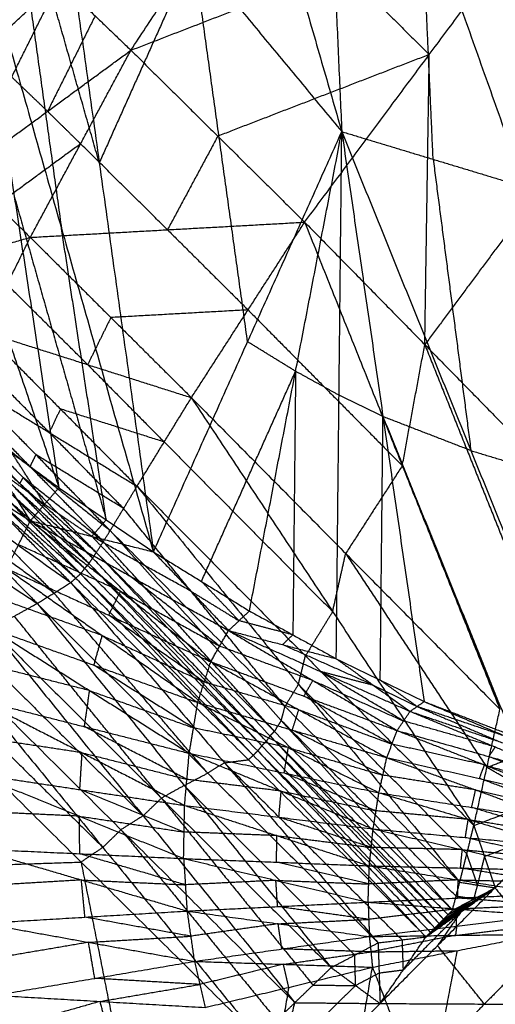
# Model space of a CAD drawing. Header units: millimetres. Extents: x -106 to 110, y -96 to 120.
# Tile 366 of 656: x -71.94 to -69.36, y 82.63 to 87.98. Entities that reach past the tile are written whole.
import ezdxf

# ---------------------------------------------------------------- set-up
doc = ezdxf.new("R2010")
doc.units = ezdxf.units.MM
doc.header["$MEASUREMENT"] = 0
doc.layers.add('Default', color=7, linetype='Continuous', true_color=0x000000)

msp = doc.modelspace()

# ---------------------------------------------------------------- linework, layer by layer
at = {"layer": 'Default'}
for points in [[(-71.0684, 90.3906, 10.6699), (-70.6309, 88.8792, 10.3148), (-70.1935, 87.3678, 9.9596)], [(-70.3221, 90.2261, 10.1668), (-70.2578, 88.797, 10.0632), (-70.1935, 87.3678, 9.9596)], [(-70.3221, 90.2261, 10.1668), (-69.7616, 88.6468, 9.7563), (-69.2011, 87.0675, 9.3459)], [(-71.3385, 87.8099, 13.8687), (-70.6992, 88.778, 13.8756), (-70.06, 89.7462, 13.8825)], [(-71.8044, 89.312, 11.0639), (-71.5104, 87.1988, 11.2035), (-71.2163, 85.0857, 11.343)], [(-71.8044, 89.312, 11.0639), (-70.9989, 88.3399, 10.5118), (-70.1935, 87.3678, 9.9596)], [(-72.0094, 88.9547, 11.2265), (-71.8624, 87.8981, 11.2963), (-71.7154, 86.8415, 11.3661)], [(-71.5104, 87.1988, 11.2035), (-71.7599, 88.0768, 11.215), (-72.0094, 88.9547, 11.2265)], [(-71.3385, 87.8099, 13.8687), (-70.19, 88.2534, 13.8887), (-69.0415, 88.6969, 13.9087)], [(-70.395, 86.8763, 13.7955), (-69.7182, 87.7866, 13.8521), (-69.0415, 88.6969, 13.9087)], [(-70.395, 86.8763, 13.7955), (-69.7182, 87.7866, 13.8521), (-69.0415, 88.6969, 13.9087)], [(-69.6973, 87.2177, 9.6527), (-69.7294, 87.9323, 9.7045), (-69.7616, 88.6468, 9.7563)], [(-72.2144, 88.5974, 11.3891), (-71.9718, 87.0158, 11.5455), (-71.7292, 85.4342, 11.702)], [(-72.2144, 88.5974, 11.3891), (-71.7154, 86.8415, 11.3661), (-71.2163, 85.0857, 11.343)], [(-71.8896, 88.3345, 13.642), (-72.0124, 88.0718, 13.6776), (-72.1352, 87.809, 13.7133)], [(-70.9989, 88.3399, 10.5118), (-71.2546, 87.7694, 10.8576), (-71.5104, 87.1988, 11.2035)], [(-70.7049, 86.2268, 10.6513), (-70.8519, 87.2833, 10.5815), (-70.9989, 88.3399, 10.5118)], [(-70.19, 88.2534, 13.8887), (-69.9541, 88.02, 13.8704), (-69.7182, 87.7866, 13.8521)], [(-72.543, 87.4349, 13.6809), (-72.1352, 87.809, 13.7133), (-71.7274, 88.1831, 13.7456)], [(-72.244, 87.146, 13.8167), (-71.9857, 87.6645, 13.7812), (-71.7274, 88.1831, 13.7456)], [(-71.7274, 88.1831, 13.7456), (-71.5329, 87.9965, 13.8072), (-71.3385, 87.8099, 13.8687)], [(-71.5329, 87.9965, 13.8072), (-71.6621, 87.7372, 13.8249), (-71.7912, 87.4779, 13.8427)], [(-72.5628, 87.8815, 11.7681), (-72.146, 86.6578, 11.735), (-71.7292, 85.4342, 11.702)], [(-72.244, 87.146, 13.8167), (-71.7912, 87.4779, 13.8427), (-71.3385, 87.8099, 13.8687)], [(-71.8846, 86.7936, 13.8788), (-71.6116, 87.3017, 13.8737), (-71.3385, 87.8099, 13.8687)], [(-71.3385, 87.8099, 13.8687), (-70.8668, 87.3431, 13.8321), (-70.395, 86.8763, 13.7955)], [(-69.7182, 87.7866, 13.8521), (-70.2925, 87.5649, 13.8421), (-70.8668, 87.3431, 13.8321)], [(-69.7427, 86.2112, 13.4691), (-69.7305, 86.9989, 13.6606), (-69.7182, 87.7866, 13.8521)], [(-71.7912, 87.4779, 13.8427), (-71.8885, 87.5712, 13.8119), (-71.9857, 87.6645, 13.7812)], [(-71.7912, 87.4779, 13.8427), (-71.7014, 87.3898, 13.8582), (-71.6116, 87.3017, 13.8737)], [(-71.2163, 85.0857, 11.343), (-70.7049, 86.2268, 10.6513), (-70.1935, 87.3678, 9.9596)], [(-70.8668, 87.3431, 13.8321), (-71.0033, 87.089, 13.8346), (-71.1398, 86.835, 13.8372)], [(-70.6949, 84.7649, 10.9959), (-70.4442, 86.0664, 10.4778), (-70.1935, 87.3678, 9.9596)], [(-70.2234, 84.5053, 10.6982), (-70.2084, 85.9366, 10.3289), (-70.1935, 87.3678, 9.9596)], [(-70.1935, 87.3678, 9.9596), (-69.9698, 85.8203, 10.1863), (-69.7461, 84.2727, 10.4131)], [(-70.1935, 87.3678, 9.9596), (-69.6973, 87.2177, 9.6527), (-69.2011, 87.0675, 9.3459)], [(-70.1935, 87.3678, 9.9596), (-69.4923, 85.6358, 9.9265), (-68.7912, 83.9038, 9.8934)], [(-71.6116, 87.3017, 13.8737), (-71.8379, 87.1358, 13.8607), (-72.0643, 86.9698, 13.8478)], [(-71.1398, 86.835, 13.8372), (-71.3757, 87.0684, 13.8554), (-71.6116, 87.3017, 13.8737)], [(-69.6973, 87.2177, 9.6527), (-69.5948, 86.4267, 9.7896), (-69.4923, 85.6358, 9.9265)], [(-72.244, 87.146, 13.8167), (-72.0643, 86.9698, 13.8478), (-71.8846, 86.7936, 13.8788)], [(-69.066, 87.1215, 13.5257), (-69.4044, 86.6664, 13.4974), (-69.7427, 86.2112, 13.4691)], [(-71.9718, 87.0158, 11.5455), (-71.7223, 86.1379, 11.534), (-71.4728, 85.2599, 11.5225)], [(-71.8846, 86.7936, 13.8788), (-71.1398, 86.835, 13.8372), (-70.395, 86.8763, 13.7955)], [(-71.4728, 85.2599, 11.5225), (-71.5941, 86.0507, 11.4443), (-71.7154, 86.8415, 11.3661)], [(-71.01, 85.9231, 13.7319), (-70.7025, 86.3997, 13.7637), (-70.395, 86.8763, 13.7955)], [(-71.01, 85.9231, 13.7319), (-70.7025, 86.3997, 13.7637), (-70.395, 86.8763, 13.7955)], [(-70.395, 86.8763, 13.7955), (-69.8649, 85.5535, 13.2812), (-69.3347, 84.2307, 12.7669)], [(-70.395, 86.8763, 13.7955), (-69.7427, 86.2112, 13.4691), (-69.0905, 85.5461, 13.1427)], [(-72.4763, 86.6247, 13.8652), (-72.1805, 86.7092, 13.872), (-71.8846, 86.7936, 13.8788)], [(-72.1368, 86.2818, 13.8923), (-72.0107, 86.5377, 13.8856), (-71.8846, 86.7936, 13.8788)], [(-71.8846, 86.7936, 13.8788), (-71.4473, 86.3583, 13.8054), (-71.01, 85.9231, 13.7319)], [(-71.1398, 86.835, 13.8372), (-70.9212, 86.6173, 13.8004), (-70.7025, 86.3997, 13.7637)], [(-71.5734, 86.1025, 13.8121), (-71.7921, 86.3201, 13.8488), (-72.0107, 86.5377, 13.8856)], [(-71.4473, 86.3583, 13.8054), (-71.5104, 86.2304, 13.8087), (-71.5734, 86.1025, 13.8121)], [(-70.7025, 86.3997, 13.7637), (-71.0749, 86.379, 13.7845), (-71.4473, 86.3583, 13.8054)], [(-70.7025, 86.3997, 13.7637), (-70.2837, 85.9766, 13.5225), (-69.8649, 85.5535, 13.2812)], [(-72.1368, 86.2818, 13.8923), (-71.7211, 85.8618, 13.7972), (-71.3054, 85.4417, 13.702)], [(-72.1368, 86.2818, 13.8923), (-71.5734, 86.1025, 13.8121), (-71.01, 85.9231, 13.7319)], [(-70.4442, 86.0664, 10.4778), (-70.5745, 86.1466, 10.5645), (-70.7049, 86.2268, 10.6513)], [(-69.8649, 85.5535, 13.2812), (-69.8038, 85.8824, 13.3752), (-69.7427, 86.2112, 13.4691)], [(-69.7427, 86.2112, 13.4691), (-69.4777, 85.5498, 13.212), (-69.2126, 84.8884, 12.9548)], [(-71.7818, 85.734, 13.8026), (-71.9897, 85.944, 13.8502), (-72.1975, 86.1541, 13.8978)], [(-71.5734, 86.1025, 13.8121), (-71.3656, 85.8924, 13.7646), (-71.1577, 85.6824, 13.717)], [(-70.9556, 84.9253, 11.1695), (-70.6999, 85.4958, 10.8236), (-70.4442, 86.0664, 10.4778)], [(-70.4442, 86.0664, 10.4778), (-70.4517, 85.3507, 10.6624), (-70.4591, 84.6351, 10.8471)], [(-70.2084, 85.9366, 10.3289), (-70.3263, 86.0015, 10.4033), (-70.4442, 86.0664, 10.4778)], [(-72.2582, 86.0263, 13.9032), (-71.8546, 85.6137, 13.796), (-71.451, 85.201, 13.6888)], [(-72.2582, 86.0263, 13.9032), (-71.7818, 85.734, 13.8026), (-71.3054, 85.4417, 13.702)], [(-72.9581, 85.9451, 11.9648), (-72.4214, 85.5998, 11.6487), (-71.8847, 85.2545, 11.3326)], [(-71.8866, 85.5493, 13.8014), (-72.0884, 85.7556, 13.855), (-72.2903, 85.9619, 13.9085)], [(-69.9698, 85.8203, 10.1863), (-70.0891, 85.8784, 10.2576), (-70.2084, 85.9366, 10.3289)], [(-72.3223, 85.8975, 13.9139), (-71.9243, 85.4896, 13.7998), (-71.5263, 85.0816, 13.6856)], [(-72.3223, 85.8975, 13.9139), (-71.8866, 85.5493, 13.8014), (-71.451, 85.201, 13.6888)], [(-71.3054, 85.4417, 13.702), (-71.1577, 85.6824, 13.717), (-71.01, 85.9231, 13.7319)], [(-71.3054, 85.4417, 13.702), (-71.1577, 85.6824, 13.717), (-71.01, 85.9231, 13.7319)], [(-71.01, 85.9231, 13.7319), (-70.2431, 84.7613, 13.1604), (-69.4763, 83.5996, 12.5888)], [(-71.01, 85.9231, 13.7319), (-70.1723, 85.0769, 13.2494), (-69.3347, 84.2307, 12.7669)], [(-72.3585, 85.8332, 13.9209), (-71.9626, 85.4281, 13.8032), (-71.5667, 85.023, 13.6855)], [(-72.3585, 85.8332, 13.9209), (-71.9424, 85.4574, 13.8033), (-71.5263, 85.0816, 13.6856)], [(-71.9424, 85.4574, 13.8033), (-72.1414, 85.6614, 13.8603), (-72.3404, 85.8654, 13.9174)], [(-71.7211, 85.8618, 13.7972), (-71.7515, 85.7979, 13.7999), (-71.7818, 85.734, 13.8026)], [(-71.1577, 85.6824, 13.717), (-71.4394, 85.7721, 13.7571), (-71.7211, 85.8618, 13.7972)], [(-69.9847, 84.389, 10.5556), (-69.9772, 85.1046, 10.371), (-69.9698, 85.8203, 10.1863)], [(-69.9698, 85.8203, 10.1863), (-69.6192, 84.9543, 10.1698), (-69.2686, 84.0882, 10.1532)], [(-69.4923, 85.6358, 9.9265), (-69.731, 85.728, 10.0564), (-69.9698, 85.8203, 10.1863)], [(-72.4027, 85.7715, 13.9271), (-72.0073, 85.3692, 13.8069), (-71.6119, 84.967, 13.6866)], [(-72.4027, 85.7715, 13.9271), (-71.9847, 85.3972, 13.8063), (-71.5667, 85.023, 13.6855)], [(-72.2385, 85.8095, 12.0736), (-72.0616, 85.532, 11.7031), (-71.8847, 85.2545, 11.3326)], [(-72.2385, 85.8095, 12.0736), (-71.9839, 85.6219, 11.8878), (-71.7292, 85.4342, 11.702)], [(-72.4596, 85.7206, 13.9279), (-72.0623, 85.3195, 13.8079), (-71.6651, 84.9184, 13.6879)], [(-72.4596, 85.7206, 13.9279), (-72.0357, 85.3438, 13.8073), (-71.6119, 84.967, 13.6866)], [(-71.7818, 85.734, 13.8026), (-71.58, 85.5277, 13.749), (-71.3782, 85.3214, 13.6954)], [(-71.1577, 85.6824, 13.717), (-70.7004, 85.2219, 13.4387), (-70.2431, 84.7613, 13.1604)], [(-72.654, 85.6257, 13.9176), (-72.2506, 85.2158, 13.807), (-71.8472, 84.8059, 13.6964)], [(-72.654, 85.6257, 13.9176), (-72.1596, 85.2721, 13.8027), (-71.6651, 84.9184, 13.6879)], [(-71.8069, 85.3443, 11.5173), (-71.8954, 85.4831, 11.7025), (-71.9839, 85.6219, 11.8878)], [(-71.8546, 85.6137, 13.796), (-71.8706, 85.5815, 13.7987), (-71.8866, 85.5493, 13.8014)], [(-71.3782, 85.3214, 13.6954), (-71.6164, 85.4675, 13.7457), (-71.8546, 85.6137, 13.796)], [(-69.4923, 85.6358, 9.9265), (-69.2442, 85.5607, 9.7731), (-68.9962, 85.4856, 9.6196)], [(-69.8649, 85.5535, 13.2812), (-70.0186, 85.3152, 13.2653), (-70.1723, 85.0769, 13.2494)], [(-72.9174, 85.5185, 13.9057), (-72.3823, 85.1622, 13.8011), (-71.8472, 84.8059, 13.6964)], [(-72.0616, 85.532, 11.7031), (-71.9343, 85.4382, 11.6102), (-71.8069, 85.3443, 11.5173)], [(-71.8866, 85.5493, 13.8014), (-71.6876, 85.3453, 13.7443), (-71.4886, 85.1413, 13.6872)], [(-71.9243, 85.4896, 13.7998), (-71.9334, 85.4735, 13.8015), (-71.9424, 85.4574, 13.8033)], [(-71.9424, 85.4574, 13.8033), (-71.7444, 85.2549, 13.7444), (-71.5465, 85.0523, 13.6856)], [(-71.4886, 85.1413, 13.6872), (-71.7065, 85.3154, 13.7435), (-71.9243, 85.4896, 13.7998)], [(-71.9847, 85.3972, 13.8063), (-71.787, 85.1961, 13.7462), (-71.5893, 84.995, 13.6861)], [(-71.5465, 85.0523, 13.6856), (-71.7545, 85.2402, 13.7444), (-71.9626, 85.4281, 13.8032)], [(-71.8847, 85.2545, 11.3326), (-71.8069, 85.3443, 11.5173), (-71.7292, 85.4342, 11.702)], [(-71.7292, 85.4342, 11.702), (-71.4728, 85.2599, 11.5225), (-71.2163, 85.0857, 11.343)], [(-71.451, 85.201, 13.6888), (-71.3782, 85.3214, 13.6954), (-71.3054, 85.4417, 13.702)], [(-71.451, 85.201, 13.6888), (-71.3782, 85.3214, 13.6954), (-71.3054, 85.4417, 13.702)], [(-71.3054, 85.4417, 13.702), (-70.4292, 84.3667, 13.1033), (-69.5529, 83.2916, 12.5046)], [(-71.3054, 85.4417, 13.702), (-70.3909, 84.5207, 13.1454), (-69.4763, 83.5996, 12.5888)], [(-72.0357, 85.3438, 13.8073), (-71.8371, 85.1432, 13.7473), (-71.6385, 84.9427, 13.6872)], [(-71.5893, 84.995, 13.6861), (-71.7983, 85.1821, 13.7465), (-72.0073, 85.3692, 13.8069)], [(-71.8069, 85.3443, 11.5173), (-71.6787, 85.2572, 11.4275), (-71.5505, 85.1701, 11.3378)], [(-71.6385, 84.9427, 13.6872), (-71.8504, 85.1311, 13.7476), (-72.0623, 85.3195, 13.8079)], [(-70.5019, 84.2463, 13.0967), (-70.9401, 84.7838, 13.3961), (-71.3782, 85.3214, 13.6954)], [(-72.1596, 85.2721, 13.8027), (-71.9579, 85.0671, 13.7475), (-71.7562, 84.8622, 13.6922)], [(-72.013, 84.9949, 11.0054), (-71.9488, 85.1247, 11.169), (-71.8847, 85.2545, 11.3326)], [(-71.8847, 85.2545, 11.3326), (-71.5505, 85.1701, 11.3378), (-71.2163, 85.0857, 11.343)], [(-71.8847, 85.2545, 11.3326), (-71.3948, 84.8717, 10.9204), (-70.9048, 84.489, 10.5082)], [(-71.8847, 85.2545, 11.3326), (-71.3465, 84.9565, 11.0355), (-70.8083, 84.6585, 10.7384)], [(-71.5505, 85.1701, 11.3378), (-71.5116, 85.215, 11.4302), (-71.4728, 85.2599, 11.5225)], [(-71.7562, 84.8622, 13.6922), (-72.0034, 85.039, 13.7496), (-72.2506, 85.2158, 13.807)], [(-71.5263, 85.0816, 13.6856), (-71.4886, 85.1413, 13.6872), (-71.451, 85.201, 13.6888)], [(-71.5263, 85.0816, 13.6856), (-71.4886, 85.1413, 13.6872), (-71.451, 85.201, 13.6888)], [(-71.451, 85.201, 13.6888), (-70.5219, 84.1703, 13.0764), (-69.5928, 83.1396, 12.464)], [(-71.451, 85.201, 13.6888), (-70.5019, 84.2463, 13.0967), (-69.5529, 83.2916, 12.5046)], [(-71.3948, 84.8717, 10.9204), (-71.6718, 84.9982, 11.0447), (-71.9488, 85.1247, 11.169)], [(-71.5505, 85.1701, 11.3378), (-71.4485, 85.0633, 11.1866), (-71.3465, 84.9565, 11.0355)], [(-71.0123, 84.8721, 11.0407), (-71.2814, 85.0211, 11.1893), (-71.5505, 85.1701, 11.3378)], [(-70.5596, 84.1106, 13.0748), (-71.0241, 84.626, 13.381), (-71.4886, 85.1413, 13.6872)], [(-71.5667, 85.023, 13.6855), (-71.5465, 85.0523, 13.6856), (-71.5263, 85.0816, 13.6856)], [(-71.5667, 85.023, 13.6855), (-71.5465, 85.0523, 13.6856), (-71.5263, 85.0816, 13.6856)], [(-71.5263, 85.0816, 13.6856), (-70.5834, 84.0865, 13.0747), (-69.6405, 83.0913, 12.4638)], [(-71.5263, 85.0816, 13.6856), (-70.5596, 84.1106, 13.0748), (-69.5928, 83.1396, 12.464)], [(-71.2163, 85.0857, 11.343), (-71.0123, 84.8721, 11.0407), (-70.8083, 84.6585, 10.7384)], [(-71.2163, 85.0857, 11.343), (-70.9556, 84.9253, 11.1695), (-70.6949, 84.7649, 10.9959)], [(-70.2431, 84.7613, 13.1604), (-70.2077, 84.9191, 13.2049), (-70.1723, 85.0769, 13.2494)], [(-70.1723, 85.0769, 13.2494), (-69.7889, 84.496, 12.9636), (-69.4055, 83.9152, 12.6778)], [(-71.6119, 84.967, 13.6866), (-71.5893, 84.995, 13.6861), (-71.5667, 85.023, 13.6855)], [(-71.6119, 84.967, 13.6866), (-71.5893, 84.995, 13.6861), (-71.5667, 85.023, 13.6855)], [(-71.5667, 85.023, 13.6855), (-70.6274, 84.033, 13.0746), (-69.6882, 83.0431, 12.4637)], [(-71.5667, 85.023, 13.6855), (-70.6036, 84.0571, 13.0747), (-69.6405, 83.0913, 12.4638)], [(-70.6036, 84.0571, 13.0747), (-71.075, 84.5547, 13.3801), (-71.5465, 85.0523, 13.6856)], [(-72.013, 84.9949, 11.0054), (-71.4941, 84.6313, 10.6669), (-70.9753, 84.2677, 10.3284)], [(-72.013, 84.9949, 11.0054), (-71.4589, 84.7419, 10.7568), (-70.9048, 84.489, 10.5082)], [(-71.6651, 84.9184, 13.6879), (-71.6385, 84.9427, 13.6872), (-71.6119, 84.967, 13.6866)], [(-71.6651, 84.9184, 13.6879), (-71.6385, 84.9427, 13.6872), (-71.6119, 84.967, 13.6866)], [(-71.6119, 84.967, 13.6866), (-70.674, 83.9811, 13.0752), (-69.736, 82.9951, 12.4638)], [(-71.6119, 84.967, 13.6866), (-70.6501, 84.005, 13.0752), (-69.6882, 83.0431, 12.4637)], [(-71.5893, 84.995, 13.6861), (-71.1084, 84.514, 13.3804), (-70.6274, 84.033, 13.0746)], [(-71.8472, 84.8059, 13.6964), (-71.7562, 84.8622, 13.6922), (-71.6651, 84.9184, 13.6879)], [(-71.8472, 84.8059, 13.6964), (-71.7562, 84.8622, 13.6922), (-71.6651, 84.9184, 13.6879)], [(-71.6651, 84.9184, 13.6879), (-70.8306, 83.9404, 13.1174), (-69.9961, 82.9625, 12.5469)], [(-71.6651, 84.9184, 13.6879), (-70.7006, 83.9568, 13.0759), (-69.736, 82.9951, 12.4638)], [(-71.6385, 84.9427, 13.6872), (-71.1562, 84.4619, 13.3812), (-70.674, 83.9811, 13.0752)], [(-70.8566, 84.5738, 10.6233), (-71.1016, 84.7651, 10.8294), (-71.3465, 84.9565, 11.0355)], [(-70.7516, 84.7117, 10.8672), (-70.8536, 84.8185, 11.0183), (-70.9556, 84.9253, 11.1695)], [(-70.9217, 83.8842, 13.1216), (-71.3389, 84.3732, 13.4069), (-71.7562, 84.8622, 13.6922)], [(-71.4589, 84.7419, 10.7568), (-71.4268, 84.8068, 10.8386), (-71.3948, 84.8717, 10.9204)], [(-71.3948, 84.8717, 10.9204), (-71.1257, 84.7228, 10.7718), (-70.8566, 84.5738, 10.6233)], [(-71.0123, 84.8721, 11.0407), (-70.882, 84.7919, 10.9539), (-70.7516, 84.7117, 10.8672)], [(-72.0956, 84.6678, 13.7124), (-71.9714, 84.7368, 13.7044), (-71.8472, 84.8059, 13.6964)], [(-72.0956, 84.6678, 13.7124), (-71.9714, 84.7368, 13.7044), (-71.8472, 84.8059, 13.6964)], [(-71.4941, 84.6313, 10.6669), (-71.7762, 84.7325, 10.7718), (-72.0583, 84.8337, 10.8767)], [(-71.8472, 84.8059, 13.6964), (-71.0491, 83.8171, 13.1441), (-70.2509, 82.8283, 12.5917)], [(-71.8472, 84.8059, 13.6964), (-70.9217, 83.8842, 13.1216), (-69.9961, 82.9625, 12.5469)], [(-70.8083, 84.6585, 10.7384), (-70.7516, 84.7117, 10.8672), (-70.6949, 84.7649, 10.9959)], [(-70.6949, 84.7649, 10.9959), (-70.4591, 84.6351, 10.8471), (-70.2234, 84.5053, 10.6982)], [(-70.2431, 84.7613, 13.1604), (-70.317, 84.641, 13.1529), (-70.3909, 84.5207, 13.1454)], [(-71.1732, 83.7481, 13.152), (-71.5723, 84.2425, 13.4282), (-71.9714, 84.7368, 13.7044)], [(-70.9401, 84.3783, 10.4183), (-71.1995, 84.5601, 10.5876), (-71.4589, 84.7419, 10.7568)], [(-70.4591, 84.6351, 10.8471), (-70.6054, 84.6734, 10.8571), (-70.7516, 84.7117, 10.8672)], [(-72.1035, 84.6726, 10.748), (-71.5627, 84.3323, 10.4715), (-71.0218, 83.992, 10.1949)], [(-72.1035, 84.6726, 10.748), (-71.5394, 84.4701, 10.5382), (-70.9753, 84.2677, 10.3284)], [(-72.0956, 84.6678, 13.7124), (-71.2721, 83.6526, 13.1539), (-70.4485, 82.6375, 12.5955)], [(-72.0956, 84.6678, 13.7124), (-71.1732, 83.7481, 13.152), (-70.2509, 82.8283, 12.5917)], [(-70.9048, 84.489, 10.5082), (-70.8566, 84.5738, 10.6233), (-70.8083, 84.6585, 10.7384)], [(-70.8083, 84.6585, 10.7384), (-70.5158, 84.5819, 10.7183), (-70.2234, 84.5053, 10.6982)], [(-70.8083, 84.6585, 10.7384), (-70.3507, 84.387, 10.4102), (-69.8931, 84.1154, 10.082)], [(-70.8083, 84.6585, 10.7384), (-70.3156, 84.4389, 10.4887), (-69.8228, 84.2193, 10.2391)], [(-72.2161, 84.592, 13.7197), (-71.7441, 84.1223, 13.4368), (-71.2721, 83.6526, 13.1539)], [(-71.5394, 84.4701, 10.5382), (-71.5168, 84.5507, 10.6026), (-71.4941, 84.6313, 10.6669)], [(-71.4941, 84.6313, 10.6669), (-71.2171, 84.5048, 10.5426), (-70.9401, 84.3783, 10.4183)], [(-70.5158, 84.5819, 10.7183), (-70.4875, 84.6085, 10.7827), (-70.4591, 84.6351, 10.8471)], [(-70.3507, 84.387, 10.4102), (-70.6037, 84.4804, 10.5167), (-70.8566, 84.5738, 10.6233)], [(-70.0231, 84.3623, 10.4687), (-70.2695, 84.4721, 10.5935), (-70.5158, 84.5819, 10.7183)], [(-72.3366, 84.5163, 13.7271), (-71.4909, 83.4808, 13.163), (-70.6451, 82.4454, 12.5989)], [(-72.3366, 84.5163, 13.7271), (-71.3926, 83.5769, 13.1613), (-70.4485, 82.6375, 12.5955)], [(-70.9753, 84.2677, 10.3284), (-70.9401, 84.3783, 10.4183), (-70.9048, 84.489, 10.5082)], [(-70.9048, 84.489, 10.5082), (-70.4269, 84.2286, 10.2346), (-69.949, 83.9681, 9.9609)], [(-70.9048, 84.489, 10.5082), (-70.399, 84.3022, 10.2951), (-69.8931, 84.1154, 10.082)], [(-70.4292, 84.3667, 13.1033), (-70.41, 84.4437, 13.1244), (-70.3909, 84.5207, 13.1454)], [(-70.2234, 84.5053, 10.6982), (-70.0231, 84.3623, 10.4687), (-69.8228, 84.2193, 10.2391)], [(-70.2234, 84.5053, 10.6982), (-69.9847, 84.389, 10.5556), (-69.7461, 84.2727, 10.4131)], [(-72.455, 84.4368, 13.7335), (-71.9729, 83.9588, 13.4483), (-71.4909, 83.4808, 13.163)], [(-71.5627, 84.3323, 10.4715), (-71.8471, 84.4045, 10.5607), (-72.1316, 84.4768, 10.65)], [(-70.9986, 84.1298, 10.2617), (-71.269, 84.3, 10.3999), (-71.5394, 84.4701, 10.5382)], [(-69.858, 84.1673, 10.1605), (-70.0868, 84.3031, 10.3246), (-70.3156, 84.4389, 10.4887)], [(-70.3156, 84.4389, 10.4887), (-70.1693, 84.4006, 10.4787), (-70.0231, 84.3623, 10.4687)], [(-70.4269, 84.2286, 10.2346), (-70.6835, 84.3034, 10.3264), (-70.9401, 84.3783, 10.4183)], [(-70.399, 84.3022, 10.2951), (-70.3748, 84.3446, 10.3526), (-70.3507, 84.387, 10.4102)], [(-70.3507, 84.387, 10.4102), (-70.1043, 84.2771, 10.2854), (-69.858, 84.1673, 10.1605)], [(-69.7845, 84.246, 10.3261), (-69.8846, 84.3175, 10.4409), (-69.9847, 84.389, 10.5556)], [(-72.5734, 84.3572, 13.7399), (-71.6093, 83.4013, 13.1694), (-70.6451, 82.4454, 12.5989)], [(-71.5907, 84.1365, 10.3735), (-71.5767, 84.2344, 10.4225), (-71.5627, 84.3323, 10.4715)], [(-71.5627, 84.3323, 10.4715), (-71.2806, 84.2311, 10.3666), (-70.9986, 84.1298, 10.2617)], [(-70.4292, 84.3667, 13.1033), (-70.4656, 84.3065, 13.1), (-70.5019, 84.2463, 13.0967)], [(-69.5146, 83.4456, 12.5467), (-69.9719, 83.9062, 12.825), (-70.4292, 84.3667, 13.1033)], [(-70.0231, 84.3623, 10.4687), (-69.9038, 84.3041, 10.3974), (-69.7845, 84.246, 10.3261)], [(-72.1597, 84.281, 10.552), (-71.6033, 83.9948, 10.3298), (-71.047, 83.7086, 10.1077)], [(-72.1597, 84.281, 10.552), (-71.5907, 84.1365, 10.3735), (-71.0218, 83.992, 10.1949)], [(-69.921, 84.0418, 10.0215), (-70.16, 84.172, 10.1583), (-70.399, 84.3022, 10.2951)], [(-69.8228, 84.2193, 10.2391), (-69.7845, 84.246, 10.3261), (-69.7461, 84.2727, 10.4131)], [(-69.7461, 84.2727, 10.4131), (-69.2949, 84.0805, 10.0994), (-68.8437, 83.8883, 9.7858)], [(-69.7461, 84.2727, 10.4131), (-69.2686, 84.0882, 10.1532), (-68.7912, 83.9038, 9.8934)], [(-71.0218, 83.992, 10.1949), (-70.9986, 84.1298, 10.2617), (-70.9753, 84.2677, 10.3284)], [(-70.9753, 84.2677, 10.3284), (-70.4835, 84.0227, 10.1019), (-69.9917, 83.7778, 9.8753)], [(-70.9753, 84.2677, 10.3284), (-70.4621, 84.1179, 10.1447), (-69.949, 83.9681, 9.9609)], [(-70.5219, 84.1703, 13.0764), (-70.5119, 84.2083, 13.0866), (-70.5019, 84.2463, 13.0967)], [(-70.4621, 84.1179, 10.1447), (-70.4445, 84.1732, 10.1896), (-70.4269, 84.2286, 10.2346)], [(-70.4269, 84.2286, 10.2346), (-70.174, 84.1352, 10.128), (-69.921, 84.0418, 10.0215)], [(-69.8931, 84.1154, 10.082), (-69.858, 84.1673, 10.1605), (-69.8228, 84.2193, 10.2391)], [(-69.8228, 84.2193, 10.2391), (-69.3598, 84.0262, 9.9628), (-68.8968, 83.8332, 9.6865)], [(-69.8228, 84.2193, 10.2391), (-69.3333, 84.0538, 10.0125), (-68.8437, 83.8883, 9.7858)], [(-69.7845, 84.246, 10.3261), (-69.5589, 84.1499, 10.1693), (-69.3333, 84.0538, 10.0125)], [(-69.2949, 84.0805, 10.0994), (-69.5397, 84.1633, 10.2128), (-69.7845, 84.246, 10.3261)], [(-69.4763, 83.5996, 12.5888), (-69.4055, 83.9152, 12.6778), (-69.3347, 84.2307, 12.7669)], [(-70.5219, 84.1703, 13.0764), (-70.5407, 84.1405, 13.0756), (-70.5596, 84.1106, 13.0748)], [(-69.5729, 83.2156, 12.4843), (-70.0474, 83.693, 12.7804), (-70.5219, 84.1703, 13.0764)], [(-69.3598, 84.0262, 9.9628), (-69.6089, 84.0968, 10.0617), (-69.858, 84.1673, 10.1605)], [(-71.0344, 83.8503, 10.1513), (-71.3126, 83.9934, 10.2624), (-71.5907, 84.1365, 10.3735)], [(-70.4835, 84.0227, 10.1019), (-70.741, 84.0763, 10.1818), (-70.9986, 84.1298, 10.2617)], [(-70.5834, 84.0865, 13.0747), (-70.5715, 84.0985, 13.0748), (-70.5596, 84.1106, 13.0748)], [(-69.9703, 83.873, 9.9181), (-70.2162, 83.9954, 10.0314), (-70.4621, 84.1179, 10.1447)], [(-69.949, 83.9681, 9.9609), (-69.921, 84.0418, 10.0215), (-69.8931, 84.1154, 10.082)], [(-69.8931, 84.1154, 10.082), (-69.4184, 83.9288, 9.8468), (-68.9437, 83.7422, 9.6116)], [(-69.8931, 84.1154, 10.082), (-69.395, 83.9743, 9.8842), (-68.8968, 83.8332, 9.6865)], [(-71.6033, 83.9948, 10.3298), (-71.8878, 84.0378, 10.4081), (-72.1722, 84.0808, 10.4864)], [(-70.6274, 84.033, 13.0746), (-70.6155, 84.0451, 13.0747), (-70.6036, 84.0571, 13.0747)], [(-70.5834, 84.0865, 13.0747), (-70.5935, 84.0718, 13.0747), (-70.6036, 84.0571, 13.0747)], [(-70.6036, 84.0571, 13.0747), (-70.134, 83.5622, 12.7692), (-69.6644, 83.0672, 12.4638)], [(-69.6166, 83.1155, 12.4639), (-70.1, 83.601, 12.7693), (-70.5834, 84.0865, 13.0747)], [(-69.4055, 83.9152, 12.6778), (-69.2195, 83.9863, 12.6367), (-69.0334, 84.0574, 12.5956)], [(-70.674, 83.9811, 13.0752), (-70.662, 83.9931, 13.0752), (-70.6501, 84.005, 13.0752)], [(-70.6274, 84.033, 13.0746), (-70.6388, 84.019, 13.0749), (-70.6501, 84.005, 13.0752)], [(-70.6501, 84.005, 13.0752), (-70.1811, 83.5121, 12.7695), (-69.7121, 83.0191, 12.4638)], [(-70.5067, 83.8849, 10.0351), (-70.4951, 83.9538, 10.0685), (-70.4835, 84.0227, 10.1019)], [(-70.4835, 84.0227, 10.1019), (-70.2269, 83.9478, 10.01), (-69.9703, 83.873, 9.9181)], [(-69.4184, 83.9288, 9.8468), (-69.6697, 83.9853, 9.9341), (-69.921, 84.0418, 10.0215)], [(-69.395, 83.9743, 9.8842), (-69.3774, 84.0003, 9.9235), (-69.3598, 84.0262, 9.9628)], [(-71.6158, 83.7946, 10.2642), (-71.6096, 83.8947, 10.297), (-71.6033, 83.9948, 10.3298)], [(-71.6033, 83.9948, 10.3298), (-71.3189, 83.9226, 10.2406), (-71.0344, 83.8503, 10.1513)], [(-71.047, 83.7086, 10.1077), (-71.0344, 83.8503, 10.1513), (-71.0218, 83.992, 10.1949)], [(-71.0218, 83.992, 10.1949), (-70.5225, 83.7864, 10.0086), (-70.0232, 83.5809, 9.8223)], [(-71.0218, 83.992, 10.1949), (-70.5067, 83.8849, 10.0351), (-69.9917, 83.7778, 9.8753)], [(-70.8306, 83.9404, 13.1174), (-70.7656, 83.9486, 13.0966), (-70.7006, 83.9568, 13.0759)], [(-70.674, 83.9811, 13.0752), (-70.6873, 83.9689, 13.0755), (-70.7006, 83.9568, 13.0759)], [(-69.9917, 83.7778, 9.8753), (-69.9703, 83.873, 9.9181), (-69.949, 83.9681, 9.9609)], [(-69.949, 83.9681, 9.9609), (-69.467, 83.7929, 9.762), (-68.9851, 83.6177, 9.563)], [(-69.949, 83.9681, 9.9609), (-69.4463, 83.8552, 9.7863), (-68.9437, 83.7422, 9.6116)], [(-68.9202, 83.7877, 9.6491), (-69.1576, 83.881, 9.7667), (-69.395, 83.9743, 9.8842)], [(-70.8306, 83.9404, 13.1174), (-70.8761, 83.9123, 13.1195), (-70.9217, 83.8842, 13.1216)], [(-69.8661, 82.9788, 12.5053), (-70.3483, 83.4596, 12.8114), (-70.8306, 83.9404, 13.1174)], [(-69.4463, 83.8552, 9.7863), (-69.4323, 83.892, 9.8165), (-69.4184, 83.9288, 9.8468)], [(-69.4184, 83.9288, 9.8468), (-69.1693, 83.8583, 9.7479), (-68.9202, 83.7877, 9.6491)], [(-69.1042, 83.7419, 12.5065), (-69.2548, 83.8285, 12.5922), (-69.4055, 83.9152, 12.6778)], [(-72.1846, 83.8806, 10.4207), (-71.6184, 83.6504, 10.2427), (-71.0522, 83.4203, 10.0646)], [(-72.1846, 83.8806, 10.4207), (-71.6158, 83.7946, 10.2642), (-71.047, 83.7086, 10.1077)], [(-71.0491, 83.8171, 13.1441), (-70.9854, 83.8507, 13.1329), (-70.9217, 83.8842, 13.1216)], [(-70.5225, 83.7864, 10.0086), (-70.7785, 83.8184, 10.08), (-71.0344, 83.8503, 10.1513)], [(-70.0075, 83.6793, 9.8488), (-70.2571, 83.7821, 9.942), (-70.5067, 83.8849, 10.0351)], [(-69.467, 83.7929, 9.762), (-69.7187, 83.8329, 9.8401), (-69.9703, 83.873, 9.9181)], [(-69.4763, 83.5996, 12.5888), (-69.1042, 83.7419, 12.5065), (-68.7321, 83.8841, 12.4242)], [(-68.9644, 83.68, 9.5873), (-69.2053, 83.7676, 9.6868), (-69.4463, 83.8552, 9.7863)], [(-69.3615, 83.2613, 12.4242), (-69.0468, 83.5727, 12.4242), (-68.7321, 83.8841, 12.4242)], [(-69.3615, 83.2613, 12.4242), (-69.0468, 83.5727, 12.4242), (-68.7321, 83.8841, 12.4242)], [(-71.0496, 83.5645, 10.0862), (-71.3327, 83.6795, 10.1752), (-71.6158, 83.7946, 10.2642)], [(-71.0491, 83.8171, 13.1441), (-71.1111, 83.7826, 13.148), (-71.1732, 83.7481, 13.152)], [(-70.1235, 82.8954, 12.5693), (-70.5863, 83.3563, 12.8567), (-71.0491, 83.8171, 13.1441)], [(-69.4884, 83.6978, 9.7192), (-69.4777, 83.7453, 9.7406), (-69.467, 83.7929, 9.762)], [(-69.467, 83.7929, 9.762), (-69.2157, 83.7364, 9.6746), (-68.9644, 83.68, 9.5873)], [(-71.2721, 83.6526, 13.1539), (-71.2226, 83.7003, 13.153), (-71.1732, 83.7481, 13.152)], [(-71.1732, 83.7481, 13.152), (-70.7615, 83.2405, 12.8728), (-70.3497, 82.7329, 12.5936)], [(-70.5351, 83.6448, 9.965), (-70.5288, 83.7156, 9.9868), (-70.5225, 83.7864, 10.0086)], [(-70.5225, 83.7864, 10.0086), (-70.265, 83.7329, 9.9287), (-70.0075, 83.6793, 9.8488)], [(-70.0232, 83.5809, 9.8223), (-70.0075, 83.6793, 9.8488), (-69.9917, 83.7778, 9.8753)], [(-69.9917, 83.7778, 9.8753), (-69.5068, 83.6328, 9.7056), (-69.0219, 83.4879, 9.5359)], [(-69.9917, 83.7778, 9.8753), (-69.4884, 83.6978, 9.7192), (-68.9851, 83.6177, 9.563)], [(-71.0522, 83.4203, 10.0646), (-71.0496, 83.5645, 10.0862), (-71.047, 83.7086, 10.1077)], [(-71.047, 83.7086, 10.1077), (-70.5455, 83.5446, 9.9544), (-70.044, 83.3807, 9.801)], [(-71.047, 83.7086, 10.1077), (-70.5351, 83.6448, 9.965), (-70.0232, 83.5809, 9.8223)], [(-69.0035, 83.5528, 9.5494), (-69.2459, 83.6253, 9.6343), (-69.4884, 83.6978, 9.7192)], [(-71.6184, 83.6504, 10.2427), (-71.9004, 83.6635, 10.3141), (-72.1824, 83.6766, 10.3855)], [(-71.6162, 83.4465, 10.2074), (-71.6173, 83.5484, 10.225), (-71.6184, 83.6504, 10.2427)], [(-71.6184, 83.6504, 10.2427), (-71.334, 83.6074, 10.1644), (-71.0496, 83.5645, 10.0862)], [(-71.2721, 83.6526, 13.1539), (-71.3323, 83.6148, 13.1576), (-71.3926, 83.5769, 13.1613)], [(-70.0336, 83.4808, 9.8117), (-70.2844, 83.5628, 9.8883), (-70.5351, 83.6448, 9.965)], [(-69.5068, 83.6328, 9.7056), (-69.7571, 83.6561, 9.7772), (-70.0075, 83.6793, 9.8488)], [(-69.5226, 83.5344, 9.6791), (-69.5147, 83.5836, 9.6923), (-69.5068, 83.6328, 9.7056)], [(-69.5068, 83.6328, 9.7056), (-69.2552, 83.5928, 9.6275), (-69.0035, 83.5528, 9.5494)], [(-71.4909, 83.4808, 13.163), (-71.4417, 83.5289, 13.1622), (-71.3926, 83.5769, 13.1613)], [(-71.3926, 83.5769, 13.1613), (-70.9697, 83.0592, 12.8793), (-70.5468, 82.5414, 12.5972)], [(-70.044, 83.3807, 9.801), (-70.0336, 83.4808, 9.8117), (-70.0232, 83.5809, 9.8223)], [(-70.0232, 83.5809, 9.8223), (-69.5388, 83.4687, 9.6764), (-69.0544, 83.3565, 9.5305)], [(-70.0232, 83.5809, 9.8223), (-69.5226, 83.5344, 9.6791), (-69.0219, 83.4879, 9.5359)], [(-69.5529, 83.2916, 12.5046), (-69.5146, 83.4456, 12.5467), (-69.4763, 83.5996, 12.5888)], [(-69.4763, 83.5996, 12.5888), (-69.4189, 83.4305, 12.5065), (-69.3615, 83.2613, 12.4242)], [(-70.5455, 83.5446, 9.9544), (-70.7976, 83.5546, 10.0203), (-71.0496, 83.5645, 10.0862)], [(-70.5481, 83.4005, 9.9328), (-70.5468, 83.4726, 9.9436), (-70.5455, 83.5446, 9.9544)], [(-70.5455, 83.5446, 9.9544), (-70.2896, 83.5127, 9.883), (-70.0336, 83.4808, 9.8117)], [(-69.0382, 83.4222, 9.5332), (-69.2804, 83.4783, 9.6061), (-69.5226, 83.5344, 9.6791)], [(-69.0468, 83.5727, 12.4242), (-69.2329, 83.5016, 12.4654), (-69.4189, 83.4305, 12.5065)], [(-72.1802, 83.4727, 10.3503), (-71.6162, 83.4465, 10.2074), (-71.0522, 83.4203, 10.0646)], [(-72.1802, 83.4727, 10.3503), (-71.6071, 83.304, 10.2119), (-71.0339, 83.1353, 10.0736)], [(-71.4909, 83.4808, 13.163), (-71.5501, 83.4411, 13.1662), (-71.6093, 83.4013, 13.1694)], [(-69.5388, 83.4687, 9.6764), (-69.7862, 83.4747, 9.744), (-70.0336, 83.4808, 9.8117)], [(-69.5492, 83.3686, 9.6658), (-69.544, 83.4186, 9.6711), (-69.5388, 83.4687, 9.6764)], [(-69.5388, 83.4687, 9.6764), (-69.2885, 83.4454, 9.6048), (-69.0382, 83.4222, 9.5332)], [(-71.043, 83.2778, 10.0691), (-71.3296, 83.3621, 10.1383), (-71.6162, 83.4465, 10.2074)], [(-71.0522, 83.4203, 10.0646), (-71.043, 83.2778, 10.0691), (-71.0339, 83.1353, 10.0736)], [(-71.0522, 83.4203, 10.0646), (-70.5513, 83.3019, 9.9416), (-70.0504, 83.1835, 9.8186)], [(-71.0522, 83.4203, 10.0646), (-70.5481, 83.4005, 9.9328), (-70.044, 83.3807, 9.801)], [(-69.4572, 83.2765, 12.4644), (-69.4859, 83.361, 12.5056), (-69.5146, 83.4456, 12.5467)], [(-69.4189, 83.4305, 12.5065), (-69.4381, 83.3535, 12.4855), (-69.4572, 83.2765, 12.4644)], [(-72.3782, 83.3755, 13.4345), (-71.9937, 83.3884, 13.302), (-71.6093, 83.4013, 13.1694)], [(-71.6093, 83.4013, 13.1694), (-71.5117, 82.9105, 13.0167), (-71.4141, 82.4196, 12.864)], [(-70.0472, 83.2821, 9.8098), (-70.2976, 83.3413, 9.8713), (-70.5481, 83.4005, 9.9328)], [(-70.0504, 83.1835, 9.8186), (-70.0472, 83.2821, 9.8098), (-70.044, 83.3807, 9.801)], [(-70.044, 83.3807, 9.801), (-69.5614, 83.3044, 9.6771), (-69.0788, 83.2282, 9.5531)], [(-70.044, 83.3807, 9.801), (-69.5492, 83.3686, 9.6658), (-69.0544, 83.3565, 9.5305)], [(-69.0666, 83.2924, 9.5418), (-69.3079, 83.3305, 9.6038), (-69.5492, 83.3686, 9.6658)], [(-71.6071, 83.304, 10.2119), (-71.8843, 83.2874, 10.281), (-72.1616, 83.2708, 10.35)], [(-71.5884, 83.1021, 10.2117), (-71.5977, 83.2031, 10.2118), (-71.6071, 83.304, 10.2119)], [(-71.6071, 83.304, 10.2119), (-71.325, 83.2909, 10.1405), (-71.043, 83.2778, 10.0691)], [(-70.5513, 83.3019, 9.9416), (-70.7971, 83.2898, 10.0053), (-71.043, 83.2778, 10.0691)], [(-70.5421, 83.1594, 9.9461), (-70.5467, 83.2306, 9.9438), (-70.5513, 83.3019, 9.9416)], [(-70.5513, 83.3019, 9.9416), (-70.2992, 83.292, 9.8757), (-70.0472, 83.2821, 9.8098)], [(-69.5614, 83.3044, 9.6771), (-69.8043, 83.2933, 9.7434), (-70.0472, 83.2821, 9.8098)], [(-69.9854, 82.633, 12.4242), (-69.6735, 82.9471, 12.4242), (-69.3615, 83.2613, 12.4242)], [(-69.9854, 82.633, 12.4242), (-69.6735, 82.9471, 12.4242), (-69.3615, 83.2613, 12.4242)], [(-69.736, 82.9951, 12.4638), (-69.5488, 83.1282, 12.444), (-69.3615, 83.2613, 12.4242)], [(-69.6882, 83.0431, 12.4637), (-69.5249, 83.1522, 12.444), (-69.3615, 83.2613, 12.4242)], [(-69.6405, 83.0913, 12.4638), (-69.501, 83.1763, 12.444), (-69.3615, 83.2613, 12.4242)], [(-69.5928, 83.1396, 12.464), (-69.5729, 83.2156, 12.4843), (-69.5529, 83.2916, 12.5046)], [(-69.5928, 83.1396, 12.464), (-69.4772, 83.2005, 12.4441), (-69.3615, 83.2613, 12.4242)], [(-69.5646, 83.2059, 9.6858), (-69.563, 83.2551, 9.6814), (-69.5614, 83.3044, 9.6771)], [(-69.5614, 83.3044, 9.6771), (-69.314, 83.2984, 9.6094), (-69.0666, 83.2924, 9.5418)], [(-69.5529, 83.2916, 12.5046), (-69.4572, 83.2765, 12.4644), (-69.3615, 83.2613, 12.4242)], [(-69.4572, 83.2765, 12.4644), (-69.4672, 83.2385, 12.4543), (-69.4772, 83.2005, 12.4441)], [(-69.3615, 83.2613, 12.4242), (-69.1072, 82.9443, 12.2207), (-68.8528, 82.6273, 12.0172)], [(-70.0504, 83.1835, 9.8186), (-69.5646, 83.2059, 9.6858), (-69.0788, 83.2282, 9.5531)], [(-69.6166, 83.1155, 12.4639), (-69.5469, 83.158, 12.454), (-69.4772, 83.2005, 12.4441)], [(-69.4772, 83.2005, 12.4441), (-69.525, 83.208, 12.4642), (-69.5729, 83.2156, 12.4843)], [(-69.0874, 83.169, 9.577), (-69.326, 83.1875, 9.6314), (-69.5646, 83.2059, 9.6858)], [(-71.0339, 83.1353, 10.0736), (-70.5421, 83.1594, 9.9461), (-70.0504, 83.1835, 9.8186)], [(-70.0471, 83.0901, 9.8452), (-70.2946, 83.1248, 9.8957), (-70.5421, 83.1594, 9.9461)], [(-70.0504, 83.1835, 9.8186), (-70.0471, 83.0901, 9.8452), (-70.0438, 82.9968, 9.8718)], [(-70.0504, 83.1835, 9.8186), (-69.5732, 83.1467, 9.7097), (-69.0961, 83.1099, 9.6009)], [(-69.5732, 83.1467, 9.7097), (-69.8101, 83.1184, 9.7775), (-70.0471, 83.0901, 9.8452)], [(-69.7121, 83.0191, 12.4638), (-69.6185, 83.0857, 12.4539), (-69.5249, 83.1522, 12.444)], [(-69.6644, 83.0672, 12.4638), (-69.5827, 83.1218, 12.4539), (-69.501, 83.1763, 12.444)], [(-69.5249, 83.1522, 12.444), (-69.5946, 83.1097, 12.4539), (-69.6644, 83.0672, 12.4638)], [(-69.501, 83.1763, 12.444), (-69.5588, 83.1459, 12.454), (-69.6166, 83.1155, 12.4639)], [(-69.5732, 83.1467, 9.7097), (-69.3303, 83.1579, 9.6434), (-69.0874, 83.169, 9.577)], [(-69.5699, 83.0533, 9.7364), (-69.5716, 83.1, 9.723), (-69.5732, 83.1467, 9.7097)], [(-72.143, 83.0689, 10.3498), (-71.5884, 83.1021, 10.2117), (-71.0339, 83.1353, 10.0736)], [(-71.014, 82.9986, 10.1023), (-71.3012, 83.0503, 10.157), (-71.5884, 83.1021, 10.2117)], [(-71.0339, 83.1353, 10.0736), (-71.014, 82.9986, 10.1023), (-70.9941, 82.8618, 10.1311)], [(-71.0339, 83.1353, 10.0736), (-70.5388, 83.0661, 9.9727), (-70.0438, 82.9968, 9.8718)], [(-70.0438, 82.9968, 9.8718), (-69.5699, 83.0533, 9.7364), (-69.0961, 83.1099, 9.6009)], [(-69.8607, 82.8141, 12.444), (-69.7048, 82.9711, 12.444), (-69.5488, 83.1282, 12.444)], [(-69.5488, 83.1282, 12.444), (-69.6305, 83.0737, 12.4539), (-69.7121, 83.0191, 12.4638)], [(-69.5488, 83.1282, 12.444), (-69.6111, 83.0377, 12.4341), (-69.6735, 82.9471, 12.4242)], [(-69.6405, 83.0913, 12.4638), (-69.6166, 83.1155, 12.4639), (-69.5928, 83.1396, 12.464)], [(-72.143, 83.0689, 10.3498), (-71.5686, 82.9654, 10.2405), (-70.9941, 82.8618, 10.1311)], [(-70.5388, 83.0661, 9.9727), (-70.7764, 83.0323, 10.0375), (-71.014, 82.9986, 10.1023)], [(-70.5388, 83.0661, 9.9727), (-70.293, 83.0781, 9.909), (-70.0471, 83.0901, 9.8452)], [(-70.519, 82.9293, 10.0015), (-70.5289, 82.9977, 9.9871), (-70.5388, 83.0661, 9.9727)], [(-69.736, 82.9951, 12.4638), (-69.7121, 83.0191, 12.4638), (-69.6882, 83.0431, 12.4637)], [(-69.6882, 83.0431, 12.4637), (-69.6644, 83.0672, 12.4638), (-69.6405, 83.0913, 12.4638)], [(-69.576, 83.0032, 9.7703), (-69.3391, 83.0314, 9.7025), (-69.1022, 83.0597, 9.6348)], [(-69.5699, 83.0533, 9.7364), (-69.573, 83.0282, 9.7533), (-69.576, 83.0032, 9.7703)], [(-71.5686, 82.9654, 10.2405), (-71.2913, 82.982, 10.1714), (-71.014, 82.9986, 10.1023)], [(-70.9941, 82.8618, 10.1311), (-70.519, 82.9293, 10.0015), (-70.0438, 82.9968, 9.8718)], [(-70.0438, 82.9968, 9.8718), (-69.576, 83.0032, 9.7703), (-69.1083, 83.0095, 9.6687)], [(-70.0438, 82.9968, 9.8718), (-70.0353, 82.9136, 9.9135), (-70.0268, 82.8303, 9.9552)], [(-69.576, 83.0032, 9.7703), (-69.8057, 82.9584, 9.8419), (-70.0353, 82.9136, 9.9135)], [(-70.0268, 82.8303, 9.9552), (-69.5675, 82.9199, 9.812), (-69.1083, 83.0095, 9.6687)], [(-69.9961, 82.9625, 12.5469), (-69.8661, 82.9788, 12.5053), (-69.736, 82.9951, 12.4638)], [(-69.9854, 82.633, 12.4242), (-69.8607, 82.8141, 12.444), (-69.736, 82.9951, 12.4638)], [(-69.4364, 81.2941, 7.0894), (-69.2724, 82.1518, 8.379), (-69.1083, 83.0095, 9.6687)], [(-71.5686, 82.9654, 10.2405), (-71.8388, 82.9193, 10.3115), (-72.1091, 82.8733, 10.3825)], [(-71.5347, 82.7697, 10.2731), (-71.5516, 82.8675, 10.2568), (-71.5686, 82.9654, 10.2405)], [(-70.2509, 82.8283, 12.5917), (-70.1235, 82.8954, 12.5693), (-69.9961, 82.9625, 12.5469)], [(-69.9961, 82.9625, 12.5469), (-69.9908, 82.7977, 12.4855), (-69.9854, 82.633, 12.4242)], [(-69.8661, 82.9788, 12.5053), (-69.8634, 82.8964, 12.4747), (-69.8607, 82.8141, 12.444)], [(-69.4191, 82.6302, 12.2207), (-69.5463, 82.7886, 12.3225), (-69.6735, 82.9471, 12.4242)], [(-69.1072, 82.9443, 12.2207), (-69.2632, 82.7872, 12.2207), (-69.4191, 82.6302, 12.2207)], [(-70.0353, 82.9136, 9.9135), (-70.2771, 82.9214, 9.9575), (-70.519, 82.9293, 10.0015)], [(-70.5104, 82.8461, 10.0432), (-70.2729, 82.8798, 9.9784), (-70.0353, 82.9136, 9.9135)], [(-70.1182, 82.7307, 12.508), (-70.1208, 82.813, 12.5386), (-70.1235, 82.8954, 12.5693)], [(-70.0353, 82.9136, 9.9135), (-69.8014, 82.9167, 9.8627), (-69.5675, 82.9199, 9.812)], [(-69.5675, 82.9199, 9.812), (-69.6496, 82.4911, 9.1671), (-69.7316, 82.0622, 8.5223)], [(-72.0752, 82.6777, 10.4151), (-71.5347, 82.7697, 10.2731), (-70.9941, 82.8618, 10.1311)], [(-70.9941, 82.8618, 10.1311), (-70.9651, 82.7366, 10.1812), (-70.9361, 82.6115, 10.2313)], [(-70.9941, 82.8618, 10.1311), (-70.5104, 82.8461, 10.0432), (-70.0268, 82.8303, 9.9552)], [(-70.5104, 82.8461, 10.0432), (-70.7378, 82.7913, 10.1122), (-70.9651, 82.7366, 10.1812)], [(-70.9361, 82.6115, 10.2313), (-70.4815, 82.7209, 10.0933), (-70.0268, 82.8303, 9.9552)], [(-70.4815, 82.7209, 10.0933), (-70.4959, 82.7835, 10.0682), (-70.5104, 82.8461, 10.0432)], [(-70.4485, 82.6375, 12.5955), (-70.3497, 82.7329, 12.5936), (-70.2509, 82.8283, 12.5917)], [(-70.3137, 81.1737, 7.4273), (-70.1702, 82.002, 8.6913), (-70.0268, 82.8303, 9.9552)], [(-70.2509, 82.8283, 12.5917), (-70.1182, 82.7307, 12.508), (-69.9854, 82.633, 12.4242)], [(-70.0268, 82.8303, 9.9552), (-69.7316, 82.0622, 8.5223), (-69.4364, 81.2941, 7.0894)], [(-69.9908, 82.7977, 12.4855), (-70.0545, 82.7642, 12.4968), (-70.1182, 82.7307, 12.508)], [(-69.8607, 82.8141, 12.444), (-69.9257, 82.8059, 12.4648), (-69.9908, 82.7977, 12.4855)], [(-70.9651, 82.7366, 10.1812), (-71.2499, 82.7532, 10.2271), (-71.5347, 82.7697, 10.2731)], [(-71.5057, 82.6446, 10.3232), (-71.2354, 82.6906, 10.2522), (-70.9651, 82.7366, 10.1812)], [(-70.4815, 82.7209, 10.0933), (-70.5532, 82.3067, 9.4613), (-70.6249, 81.8926, 8.8293)], [(-70.3497, 82.7329, 12.5936), (-70.2339, 82.7318, 12.5508), (-70.1182, 82.7307, 12.508)], [(-70.1182, 82.7307, 12.508), (-70.1676, 82.6829, 12.5089), (-70.217, 82.6352, 12.5099)], [(-72.0752, 82.6777, 10.4151), (-71.5057, 82.6446, 10.3232), (-70.9361, 82.6115, 10.2313)], [(-71.5057, 82.6446, 10.3232), (-71.7668, 82.5702, 10.4004), (-72.028, 82.4957, 10.4776)], [(-71.4584, 82.4626, 10.3857), (-71.4821, 82.5536, 10.3545), (-71.5057, 82.6446, 10.3232)], [(-70.6451, 82.4454, 12.5989), (-70.5468, 82.5414, 12.5972), (-70.4485, 82.6375, 12.5955)], [(-70.6038, 81.9992, 12.4242), (-70.5262, 82.3183, 12.5099), (-70.4485, 82.6375, 12.5955)], [(-70.6038, 81.9992, 12.4242), (-70.2946, 82.3161, 12.4242), (-69.9854, 82.633, 12.4242)], [(-70.6038, 81.9992, 12.4242), (-70.2946, 82.3161, 12.4242), (-69.9854, 82.633, 12.4242)], [(-70.5262, 82.3183, 12.5099), (-70.3716, 82.4768, 12.5099), (-70.217, 82.6352, 12.5099)], [(-70.4485, 82.6375, 12.5955), (-70.217, 82.6352, 12.5099), (-69.9854, 82.633, 12.4242)], [(-69.9854, 82.633, 12.4242), (-69.4191, 82.6302, 12.2207), (-68.8528, 82.6273, 12.0172)], [(-69.4191, 82.6302, 12.2207), (-69.5737, 82.4717, 12.2207), (-69.7283, 82.3133, 12.2207)]]:
    msp.add_open_spline(points, degree=2, dxfattribs=at)

doc.saveas('drawing.dxf')
